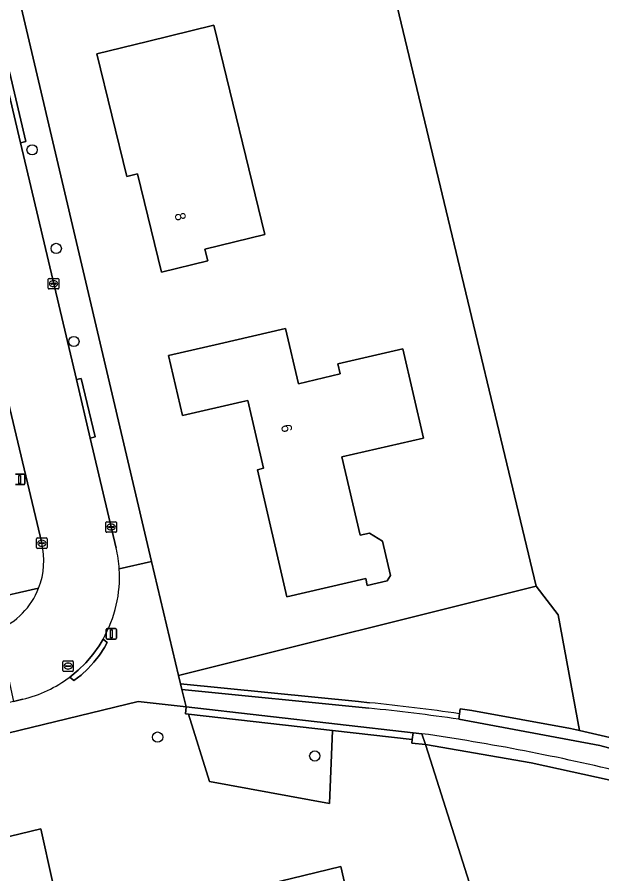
# Model space of a CAD drawing. Extents: x 162026 to 163502, y 387295 to 388169.
# Drawn here: x 163119.9 to 163175.8, y 387614.5 to 387696.5 of the extents above; entities that cross this region are included whole.
import ezdxf

# ---------------------------------------------------------------- set-up
doc = ezdxf.new("R2010")
doc.units = 0
for name, color, linetype in [('IMGEO_Boom', 7, 'Continuous'), ('IMGEO_Erf', 7, 'Continuous'), ('IMGEO_Fietspad_gesloten', 7, 'Continuous'), ('IMGEO_Grasland_overig', 7, 'Continuous'), ('IMGEO_Kolk', 7, 'Continuous'), ('IMGEO_Lichtmast', 7, 'Continuous'), ('IMGEO_Loofbos', 7, 'Continuous'), ('IMGEO_Pand', 7, 'Continuous'), ('IMGEO_Pand_nummerreeks', 7, 'Continuous'), ('IMGEO_Rijbaan_lokaal_open', 7, 'Continuous'), ('IMGEO_Rioolput', 7, 'Continuous'), ('IMGEO_Voetpad_open', 7, 'Continuous')]:
    doc.layers.add(name, color=color, linetype=linetype)

msp = doc.modelspace()

# ---------------------------------------------------------------- linework, layer by layer
at = {"layer": 'IMGEO_Boom'}
for centre in [(163121.327, 387683.785), (163123.643, 387674.354), (163125.33, 387665.443), (163133.34, 387627.586), (163148.374, 387625.775)]:
    msp.add_circle(centre, 0.489, dxfattribs=at)
at = {"layer": 'IMGEO_Erf'}
msp.add_lwpolyline([(163114.741, 387720.947), (163132.768, 387644.387), (163135.337, 387633.476), (163169.546, 387642.034), (163150.09, 387723.223)], dxfattribs=at)
for points in [[(163138.724, 387695.714), (163143.603, 387675.686), (163137.857, 387674.286), (163138.13, 387673.165), (163133.706, 387672.088), (163131.418, 387681.482), (163130.379, 387681.229), (163127.516, 387692.984), (163132.374, 387694.167)], [(163150.819, 387662.336), (163150.596, 387663.303), (163156.813, 387664.739), (163158.787, 387656.199), (163150.974, 387654.393), (163152.704, 387646.904), (163153.605, 387647.113), (163154.861, 387646.337), (163155.625, 387643.045), (163155.309, 387642.54), (163153.4, 387642.098), (163153.249, 387642.75), (163145.707, 387641.007), (163142.894, 387653.177), (163143.48, 387653.313), (163141.98, 387659.802), (163141.394, 387659.669), (163135.72, 387658.358), (163134.393, 387664.103), (163139.265, 387665.229), (163145.584, 387666.69), (163146.804, 387661.408)], [(163097.485, 387612.851), (163098.444, 387608.768), (163098.801, 387607.29), (163105.193, 387580.437), (163132.379, 387586.814), (163133.781, 387580.923), (163157.448, 387586.432), (163150.87, 387615.2), (163141.557, 387612.921), (163124.413, 387608.727), (163122.182, 387618.809)]]:
    msp.add_lwpolyline(points, close=True, dxfattribs=at)
at = {"layer": 'IMGEO_Fietspad_gesloten'}
for points in [[(163153.554, 387630.35), (163135.654, 387632.13), (163136.07, 387630.465), (163157.782, 387628.006), (163158.627, 387627.91)], [(163191.598, 387622.458), (163175.638, 387626.791), (163162.145, 387629.292)]]:
    msp.add_lwpolyline(points, dxfattribs=at)
for centre, radius, start, end in [((163135.148, 387445.486), 185.778, 81.64435, 84.31416), ((163129.242, 387423.097), 206.91, 76.32288, 81.83538)]:
    msp.add_arc(centre, radius, start, end, dxfattribs=at)
at = {"layer": 'IMGEO_Grasland_overig'}
for points in [[(163188.763, 387755.463), (163175.593, 387729.015), (163150.09, 387723.223), (163169.546, 387642.034), (163171.669, 387639.29), (163173.699, 387628.219), (163181.711, 387626.356), (163191.893, 387623.414), (163214.789, 387615.892), (163215.267, 387615.761), (163216.111, 387615.677), (163216.497, 387615.695), (163217.353, 387615.869), (163218.561, 387616.473), (163219.354, 387617.2), (163221.64, 387619.712), (163223.687, 387622.401), (163226.669, 387628.152), (163228.003, 387632.564), (163228.547, 387636.262), (163230.716, 387663.262), (163233.665, 387692.247)], [(163181.711, 387626.356), (163173.699, 387628.219), (163172.853, 387628.416), (163163.394, 387630.116), (163162.293, 387630.281), (163162.221, 387629.817), (163162.145, 387629.292), (163175.638, 387626.791), (163191.598, 387622.458)], [(163158.627, 387627.91), (163158.959, 387626.866), (163169.09, 387625.114), (163177.936, 387623.167), (163183.659, 387621.724), (163193.048, 387619.009), (163199.946, 387616.674), (163214.833, 387611.906), (163215.452, 387611.397), (163215.548, 387610.704), (163213.343, 387604.747), (163210.832, 387595.301), (163208.549, 387584.134), (163205.672, 387566.541), (163204.397, 387557.07), (163205.133, 387555.052), (163206.661, 387566.394), (163209.533, 387583.953), (163211.806, 387595.072), (163214.297, 387604.444), (163216.573, 387610.592)], [(163214.833, 387611.906), (163199.946, 387616.674), (163193.048, 387619.009), (163183.659, 387621.724), (163177.936, 387623.167), (163169.09, 387625.114), (163158.959, 387626.866), (163159.209, 387626.077), (163171.638, 387586.945)]]:
    msp.add_lwpolyline(points, dxfattribs=at)
msp.add_lwpolyline([(163158.959, 387626.866), (163158.627, 387627.91), (163157.782, 387628.006), (163157.704, 387627.36), (163157.669, 387627.012)], close=True, dxfattribs=at)
msp.add_arc((163129.242, 387423.097), 206.91, 76.32288, 81.83538, dxfattribs=at)
at = {"layer": 'IMGEO_Kolk'}
for p, q in [((163122.881, 387670.55), (163122.881, 387671.402)), ((163122.956, 387671.476), (163123.808, 387671.476)), ((163123.14, 387670.97), (163123.14, 387670.982)), ((163123.578, 387670.933), (163123.18, 387670.933)), ((163123.183, 387671.019), (163123.581, 387671.019)), ((163123.369, 387671.256), (163123.394, 387671.256)), ((163123.624, 387670.982), (163123.624, 387670.97)), ((163123.882, 387671.402), (163123.882, 387670.55)), ((163123.808, 387670.476), (163122.956, 387670.476)), ((163123.392, 387670.696), (163123.367, 387670.696)), ((163128.392, 387647.259), (163128.392, 387648.111)), ((163128.467, 387648.185), (163129.319, 387648.185)), ((163128.88, 387647.965), (163128.905, 387647.965)), ((163129.393, 387648.111), (163129.393, 387647.259)), ((163129.319, 387647.185), (163128.467, 387647.185)), ((163128.651, 387647.679), (163128.651, 387647.691)), ((163129.089, 387647.642), (163128.691, 387647.642)), ((163128.694, 387647.728), (163129.092, 387647.728)), ((163128.903, 387647.405), (163128.878, 387647.405)), ((163129.135, 387647.691), (163129.135, 387647.679)), ((163121.76, 387645.713), (163121.76, 387646.565)), ((163121.835, 387646.639), (163122.687, 387646.639)), ((163122.248, 387646.419), (163122.273, 387646.419)), ((163122.761, 387646.565), (163122.761, 387645.713)), ((163122.687, 387645.639), (163121.835, 387645.639)), ((163122.019, 387646.133), (163122.019, 387646.145)), ((163122.457, 387646.096), (163122.059, 387646.096)), ((163122.062, 387646.182), (163122.46, 387646.182)), ((163122.271, 387645.859), (163122.246, 387645.859)), ((163122.503, 387646.145), (163122.503, 387646.133))]:
    msp.add_line(p, q, dxfattribs=at)
for points in [[(163122.881, 387670.55), (163122.881, 387671.402)], [(163122.956, 387671.476), (163123.808, 387671.476)], [(163123.882, 387671.402), (163123.882, 387670.55)], [(163123.808, 387670.476), (163122.956, 387670.476)], [(163128.392, 387647.259), (163128.392, 387648.111)], [(163128.467, 387648.185), (163129.319, 387648.185)], [(163129.393, 387648.111), (163129.393, 387647.259)], [(163129.319, 387647.185), (163128.467, 387647.185)], [(163121.76, 387645.713), (163121.76, 387646.565)], [(163121.835, 387646.639), (163122.687, 387646.639)], [(163122.761, 387646.565), (163122.761, 387645.713)], [(163122.687, 387645.639), (163121.835, 387645.639)]]:
    msp.add_lwpolyline(points, dxfattribs=at)
for centre, radius, start, end in [((163122.958, 387671.4), 0.0765, 91.55205, 178.44795), ((163122.958, 387671.4), 0.0765, 91.55205, 178.44795), ((163123.18, 387670.979), 0.0403, 85.87752, 175.75265), ((163123.177, 387670.969), 0.0366, 178.93798, 274.71019), ((163123.581, 387670.976), 0.043, 264.86636, 352.45326), ((163123.585, 387670.981), 0.0386, 1.73085, 96.63898), ((163123.806, 387671.4), 0.0765, 1.55205, 88.44795), ((163123.806, 387671.4), 0.0765, 1.55205, 88.44795), ((163122.958, 387670.552), 0.0765, 181.55205, 268.44795), ((163122.958, 387670.552), 0.0765, 181.55205, 268.44795), ((163123.806, 387670.552), 0.0765, 271.55205, 358.44795), ((163123.806, 387670.552), 0.0765, 271.55205, 358.44795), ((163128.469, 387648.109), 0.0765, 91.55205, 178.44795), ((163128.469, 387648.109), 0.0765, 91.55205, 178.44795), ((163129.317, 387648.109), 0.0765, 1.55205, 88.44795), ((163129.317, 387648.109), 0.0765, 1.55205, 88.44795), ((163128.469, 387647.261), 0.0765, 181.55205, 268.44795), ((163128.469, 387647.261), 0.0765, 181.55205, 268.44795), ((163128.691, 387647.688), 0.0403, 85.87752, 175.75265), ((163128.688, 387647.678), 0.0366, 178.93798, 274.71019), ((163129.092, 387647.685), 0.043, 264.86636, 352.45326), ((163129.096, 387647.69), 0.0386, 1.73085, 96.63898), ((163129.317, 387647.261), 0.0765, 271.55205, 358.44795), ((163129.317, 387647.261), 0.0765, 271.55205, 358.44795), ((163121.837, 387646.563), 0.0765, 91.55205, 178.44795), ((163121.837, 387646.563), 0.0765, 91.55205, 178.44795), ((163122.685, 387646.563), 0.0765, 1.55205, 88.44795), ((163122.685, 387646.563), 0.0765, 1.55205, 88.44795), ((163121.837, 387645.715), 0.0765, 181.55205, 268.44795), ((163121.837, 387645.715), 0.0765, 181.55205, 268.44795), ((163122.059, 387646.142), 0.0403, 85.87752, 175.75265), ((163122.056, 387646.132), 0.0366, 178.93798, 274.71019), ((163122.46, 387646.139), 0.043, 264.86636, 352.45326), ((163122.464, 387646.144), 0.0386, 1.73085, 96.63898), ((163122.685, 387645.715), 0.0765, 271.55205, 358.44795), ((163122.685, 387645.715), 0.0765, 271.55205, 358.44795)]:
    msp.add_arc(centre, radius, start, end, dxfattribs=at)
for centre, major_axis, ratio, start_param, end_param in [((163123.368, 387670.976), (-0.387, 0.002), 0.722429, 4.712389, 7.853982), ((163123.393, 387670.976), (-0.39, 0.002), 0.717154, 1.570796, 4.712389), ((163128.879, 387647.685), (-0.387, 0.002), 0.722429, 4.712389, 7.853982), ((163128.904, 387647.685), (-0.39, 0.002), 0.717154, 1.570796, 4.712389), ((163122.247, 387646.139), (-0.387, 0.002), 0.722429, 4.712389, 7.853982), ((163122.272, 387646.139), (-0.39, 0.002), 0.717154, 1.570796, 4.712389)]:
    msp.add_ellipse(centre, major_axis=major_axis, ratio=ratio, start_param=start_param, end_param=end_param, dxfattribs=at)
at = {"layer": 'IMGEO_Lichtmast'}
for p, q in [((163119.743, 387652.744), (163120.533, 387652.744)), ((163120.533, 387652.744), (163119.743, 387652.744)), ((163120.633, 387652.644), (163120.633, 387651.844)), ((163120.633, 387651.844), (163120.633, 387652.644)), ((163120.533, 387651.744), (163119.743, 387651.744)), ((163119.743, 387651.744), (163120.533, 387651.744)), ((163128.405, 387637.067), (163128.405, 387637.867)), ((163128.405, 387637.867), (163128.405, 387637.067)), ((163128.505, 387637.967), (163129.295, 387637.967)), ((163129.295, 387637.967), (163128.505, 387637.967)), ((163129.395, 387637.867), (163129.395, 387637.067)), ((163129.395, 387637.067), (163129.395, 387637.867)), ((163129.295, 387636.967), (163128.505, 387636.967)), ((163128.505, 387636.967), (163129.295, 387636.967))]:
    msp.add_line(p, q, dxfattribs=at)
for points in [[(163120.063, 387652.619), (163120.213, 387652.619), (163120.213, 387651.869), (163120.063, 387651.869), (163120.063, 387652.619)], [(163128.825, 387637.842), (163128.975, 387637.842), (163128.975, 387637.092), (163128.825, 387637.092), (163128.825, 387637.842)]]:
    msp.add_lwpolyline(points, dxfattribs=at)
for centre, start, end in [((163120.533, 387652.644), 0, 90), ((163120.533, 387652.644), 360, 90), ((163120.533, 387651.844), 270, 0), ((163120.533, 387651.844), 270, 0), ((163128.505, 387637.867), 90, 180), ((163128.505, 387637.867), 90, 180), ((163129.295, 387637.867), 0, 90), ((163129.295, 387637.867), 360, 90), ((163128.505, 387637.067), 180, 270), ((163128.505, 387637.067), 180, 270), ((163129.295, 387637.067), 270, 0), ((163129.295, 387637.067), 270, 0)]:
    msp.add_arc(centre, 0.1, start, end, dxfattribs=at)
at = {"layer": 'IMGEO_Loofbos'}
for points in [[(163171.669, 387639.29), (163169.546, 387642.034), (163135.337, 387633.476), (163135.526, 387632.675), (163152.555, 387630.982), (163153.606, 387630.877)], [(163162.221, 387629.817), (163162.293, 387630.281), (163163.394, 387630.116), (163172.853, 387628.416), (163173.699, 387628.219), (163171.669, 387639.29)]]:
    msp.add_lwpolyline(points, dxfattribs=at)
for points in [[(163150.87, 387615.2), (163157.448, 387586.432), (163133.781, 387580.923), (163134.233, 387579.022), (163169.405, 387587.463), (163169.639, 387586.492), (163171.638, 387586.945), (163159.209, 387626.077), (163158.959, 387626.866), (163157.669, 387627.012), (163157.704, 387627.36), (163150.058, 387628.226), (163149.784, 387621.224), (163138.297, 387623.342), (163136.282, 387629.787), (163136.014, 387629.817), (163136.07, 387630.465), (163131.472, 387630.986), (163095.218, 387622.192), (163097.485, 387612.851), (163122.182, 387618.809), (163124.413, 387608.727), (163141.557, 387612.921)], [(163138.297, 387623.342), (163149.784, 387621.224), (163150.058, 387628.226), (163136.282, 387629.787)]]:
    msp.add_lwpolyline(points, close=True, dxfattribs=at)
msp.add_arc((163135.106, 387444.983), 186.812, 81.65431, 84.31672, dxfattribs=at)
at = {"layer": 'IMGEO_Pand'}
for points in [[(163131.418, 387681.482), (163133.706, 387672.088), (163138.13, 387673.165), (163137.857, 387674.286), (163143.603, 387675.686), (163138.724, 387695.714), (163132.374, 387694.167), (163127.516, 387692.984), (163130.379, 387681.229)], [(163153.249, 387642.75), (163153.4, 387642.098), (163155.309, 387642.54), (163155.625, 387643.045), (163154.861, 387646.337), (163153.605, 387647.113), (163152.704, 387646.904), (163150.974, 387654.393), (163158.787, 387656.199), (163156.813, 387664.739), (163150.596, 387663.303), (163150.819, 387662.336), (163146.804, 387661.408), (163145.584, 387666.69), (163139.265, 387665.229), (163134.393, 387664.103), (163135.72, 387658.358), (163141.394, 387659.669), (163141.98, 387659.802), (163143.48, 387653.313), (163142.894, 387653.177), (163145.707, 387641.007)]]:
    msp.add_lwpolyline(points, close=True, dxfattribs=at)
at = {"layer": 'IMGEO_Rijbaan_lokaal_open'}
for points in [[(163126.89, 387656.199), (163125.571, 387661.801), (163120.236, 387684.457), (163118.662, 387691.139), (163111.868, 387719.994), (163101.396, 387717.589)], [(163108.1, 387705.753), (163112.938, 387685.389), (163114.146, 387680.303), (163116.8, 387669.133), (163118.433, 387662.259), (163122.263, 387646.135)], [(163129.37, 387645.666), (163126.89, 387656.199)], [(163118.037, 387637.814), (163119.545, 387630.998), (163120.439, 387631.21)], [(163124.941, 387633.331), (163125.738, 387633.982), (163126.474, 387634.702), (163127.143, 387635.484), (163127.739, 387636.323), (163128.121, 387636.96)], [(163153.606, 387630.877), (163152.555, 387630.982), (163135.526, 387632.675), (163135.654, 387632.13), (163153.554, 387630.35)], [(163162.145, 387629.292), (163162.221, 387629.817)]]:
    msp.add_lwpolyline(points, dxfattribs=at)
msp.add_lwpolyline([(163157.782, 387628.006), (163136.07, 387630.465), (163136.014, 387629.817), (163136.282, 387629.787), (163150.058, 387628.226), (163157.704, 387627.36)], close=True, dxfattribs=at)
for centre, radius, start, end in [((163115.221, 387644.479), 7.234, 338.63432, 13.23619), ((163117.695, 387642.902), 11.998, 3.68002, 13.31968), ((163117.678, 387642.901), 12.014, 330.36311, 3.67883), ((163115.225, 387644.473), 7.228, 292.89177, 338.66485), ((163117.678, 387642.91), 12.021, 283.28014, 307.17236), ((163135.106, 387444.983), 186.812, 81.65431, 84.31672), ((163135.148, 387445.486), 185.778, 81.64435, 84.31416)]:
    msp.add_arc(centre, radius, start, end, dxfattribs=at)
at = {"layer": 'IMGEO_Rioolput'}
for p, q in [((163124.348, 387634.876), (163125.2, 387634.876)), ((163124.273, 387633.95), (163124.273, 387634.802)), ((163124.532, 387634.37), (163124.532, 387634.382)), ((163124.97, 387634.333), (163124.572, 387634.333)), ((163124.575, 387634.419), (163124.973, 387634.419)), ((163124.784, 387634.096), (163124.759, 387634.096)), ((163124.761, 387634.656), (163124.786, 387634.656)), ((163125.016, 387634.382), (163125.016, 387634.37)), ((163125.274, 387634.802), (163125.274, 387633.95)), ((163125.2, 387633.876), (163124.348, 387633.876))]:
    msp.add_line(p, q, dxfattribs=at)
for points in [[(163124.348, 387634.876), (163125.2, 387634.876)], [(163124.273, 387633.95), (163124.273, 387634.802)], [(163125.274, 387634.802), (163125.274, 387633.95)], [(163125.2, 387633.876), (163124.348, 387633.876)]]:
    msp.add_lwpolyline(points, dxfattribs=at)
for centre, radius, start, end in [((163124.35, 387634.8), 0.0765, 91.55205, 178.44795), ((163124.35, 387634.8), 0.0765, 91.55205, 178.44795), ((163125.198, 387634.8), 0.0765, 1.55205, 88.44795), ((163125.198, 387634.8), 0.0765, 1.55205, 88.44795), ((163124.572, 387634.379), 0.0403, 85.87752, 175.75265), ((163124.569, 387634.369), 0.0366, 178.93798, 274.71019), ((163124.973, 387634.376), 0.043, 264.86636, 352.45326), ((163124.977, 387634.381), 0.0386, 1.73085, 96.63898), ((163124.35, 387633.952), 0.0765, 181.55205, 268.44795), ((163124.35, 387633.952), 0.0765, 181.55205, 268.44795), ((163125.198, 387633.952), 0.0765, 271.55205, 358.44795), ((163125.198, 387633.952), 0.0765, 271.55205, 358.44795)]:
    msp.add_arc(centre, radius, start, end, dxfattribs=at)
for centre, major_axis, ratio, start_param, end_param in [((163124.76, 387634.376), (-0.387, 0.002), 0.722429, 4.712389, 7.853982), ((163124.785, 387634.376), (-0.39, 0.002), 0.717154, 1.570796, 4.712389)]:
    msp.add_ellipse(centre, major_axis=major_axis, ratio=ratio, start_param=start_param, end_param=end_param, dxfattribs=at)
at = {"layer": 'IMGEO_Voetpad_open'}
for points in [[(163129.668, 387643.672), (163132.768, 387644.387), (163114.741, 387720.947)], [(163111.868, 387719.994), (163118.662, 387691.139), (163119.165, 387691.257), (163120.717, 387684.57), (163120.236, 387684.457), (163125.571, 387661.801), (163126.039, 387661.913), (163127.364, 387656.312), (163126.89, 387656.199), (163129.37, 387645.666)], [(163122.263, 387646.135), (163118.433, 387662.259)], [(163131.472, 387630.986), (163136.07, 387630.465), (163135.654, 387632.13), (163135.526, 387632.675), (163135.337, 387633.476), (163132.768, 387644.387), (163129.668, 387643.672)], [(163121.958, 387641.843), (163117.173, 387640.742), (163092.634, 387635.089), (163090.684, 387634.64), (163065.711, 387628.886), (163060.873, 387627.635)], [(163117.173, 387640.742), (163121.958, 387641.843)], [(163128.121, 387636.96), (163128.497, 387636.631), (163128.244, 387636.163), (163127.777, 387635.431), (163127.246, 387634.744), (163126.656, 387634.106), (163126.011, 387633.524), (163125.317, 387633.002), (163124.941, 387633.331)], [(163120.439, 387631.21), (163119.545, 387630.998), (163089.75, 387623.942), (163089.861, 387623.487), (163090.349, 387621.011), (163095.218, 387622.192), (163131.472, 387630.986)]]:
    msp.add_lwpolyline(points, dxfattribs=at)
for points in [[(163118.662, 387691.139), (163120.236, 387684.457), (163120.717, 387684.57), (163119.165, 387691.257)], [(163126.89, 387656.199), (163127.364, 387656.312), (163126.039, 387661.913), (163125.571, 387661.801)], [(163128.121, 387636.96), (163127.739, 387636.323), (163127.143, 387635.484), (163126.474, 387634.702), (163125.738, 387633.982), (163124.941, 387633.331), (163125.317, 387633.002), (163126.011, 387633.524), (163126.656, 387634.106), (163127.246, 387634.744), (163127.777, 387635.431), (163128.244, 387636.163), (163128.497, 387636.631)]]:
    msp.add_lwpolyline(points, close=True, dxfattribs=at)
for centre, radius, start, end in [((163115.221, 387644.479), 7.234, 338.63432, 13.23619), ((163117.695, 387642.902), 11.998, 3.68002, 13.31968), ((163117.678, 387642.901), 12.014, 330.36311, 3.67883), ((163115.225, 387644.473), 7.228, 292.89177, 338.66485), ((163117.678, 387642.91), 12.021, 283.28014, 307.17236)]:
    msp.add_arc(centre, radius, start, end, dxfattribs=at)

# ---------------------------------------------------------------- texts
at = {"layer": 'IMGEO_Pand_nummerreeks'}
for s, rotation, p in [('8', 283.68842, (163134.947, 387677.645)), ('6', 283.01589, (163145.123, 387657.394))]:
    msp.add_text(s, height=1, rotation=rotation, dxfattribs=at).set_placement(p)

doc.saveas('drawing.dxf')
